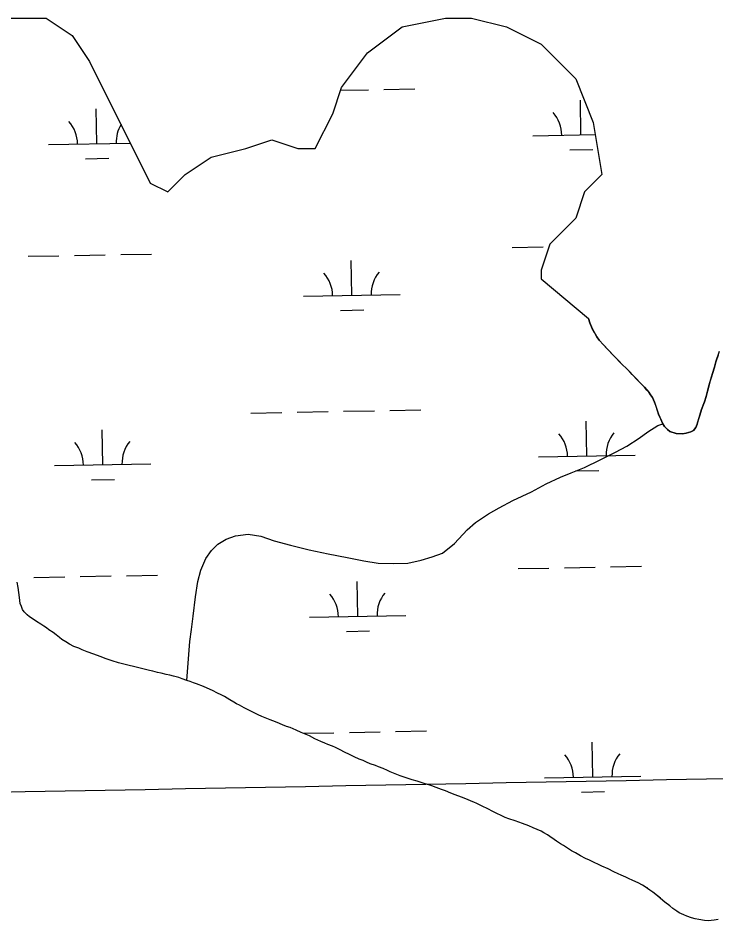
# Model space of a CAD drawing. Extents: x 3957609 to 3995875, y 234277 to 260273.
# Drawn here: x 3963744 to 3964468, y 254754 to 255689 of the extents above; entities that cross this region are included whole.
import ezdxf

# ---------------------------------------------------------------- set-up
doc = ezdxf.new("R2010")
doc.units = 0
for name, color, linetype in [('V-GRID-MAJR', 7, 'Continuous'), ('V-TOPO-SHOR', 7, 'Continuous'), ('V-WETL-SWMP', 7, 'Continuous')]:
    doc.layers.add(name, color=color, linetype=linetype)

msp = doc.modelspace()

# ---------------------------------------------------------------- linework, layer by layer
at = {"layer": 'V-GRID-MAJR'}
msp.add_spline([(3961591.061, 254847.703), (3966908.859, 254947.105), (3972226.642, 255047.279), (3977544.411, 255148.228), (3982862.165, 255249.95), (3988179.905, 255352.445), (3993497.629, 255455.714), (3993497.63, 255455.714)], degree=3, dxfattribs=at)
at = {"layer": 'V-TOPO-SHOR'}
for p, q in [((3963728.206, 255689.413), (3963773.218, 255689.413)), ((3963773.218, 255689.413), (3963800.225, 255671.396)), ((3964142.314, 255680.404), (3964187.326, 255689.413)), ((3964187.326, 255689.413), (3964214.333, 255689.413)), ((3964214.333, 255689.413), (3964250.343, 255680.404)), ((3964106.305, 255653.379), (3964142.314, 255680.404)), ((3964250.343, 255680.404), (3964286.352, 255662.388)), ((3963800.225, 255671.396), (3963818.23, 255644.371)), ((3964286.352, 255662.388), (3964322.361, 255626.354)), ((3964079.298, 255617.345), (3964106.305, 255653.379)), ((3963818.23, 255644.371), (3963881.246, 255518.252)), ((3964322.361, 255626.354), (3964340.366, 255581.311)), ((3964070.296, 255590.32), (3964079.298, 255617.345)), ((3964052.291, 255554.286), (3964070.296, 255590.32)), ((3964340.366, 255581.311), (3964349.368, 255527.261)), ((3963980.272, 255554.286), (3964007.279, 255563.295)), ((3964007.279, 255563.295), (3964034.286, 255554.286)), ((3963944.263, 255545.278), (3963980.272, 255554.286)), ((3964034.286, 255554.286), (3964052.291, 255554.286)), ((3963917.256, 255527.261), (3963944.263, 255545.278)), ((3963899.251, 255509.244), (3963917.256, 255527.261)), ((3964349.368, 255527.261), (3964331.364, 255509.244)), ((3963881.246, 255518.252), (3963899.251, 255509.244)), ((3964331.364, 255509.244), (3964322.361, 255482.218)), ((3964322.361, 255482.218), (3964295.354, 255455.193)), ((3964295.354, 255455.193), (3964286.352, 255428.168)), ((3964286.352, 255428.168), (3964286.352, 255419.159)), ((3964286.352, 255419.159), (3964335.392, 255378.123))]:
    msp.add_line(p, q, dxfattribs=at)
for points in [[(3964448.034, 255268.744), (3964446.806, 255265.238), (3964444.356, 255262.19), (3964441.606, 255260.824), (3964436.568, 255259.311), (3964433.055, 255258.711), (3964426.19, 255258.879), (3964419.786, 255261.185), (3964417.198, 255263.022), (3964414.152, 255266.233), (3964412.635, 255268.984), (3964410.357, 255273.872), (3964408.08, 255278.912), (3964406.87, 255282.427), (3964405.205, 255287.923), (3964403.992, 255291.436), (3964401.717, 255296.324), (3964399.739, 255299.077), (3964398.067, 255301.674), (3964396.089, 255303.967), (3964393.351, 255307.025), (3964390.611, 255309.931), (3964386.046, 255314.674), (3964380.87, 255320.179), (3964378.589, 255322.473), (3964374.327, 255326.909), (3964371.13, 255329.971), (3964366.106, 255335.017), (3964360.779, 255340.371), (3964357.433, 255343.889), (3964354.082, 255347.408), (3964350.888, 255350.772), (3964346.474, 255355.819), (3964344.195, 255359.333), (3964341.612, 255363.765), (3964339.335, 255367.89), (3964336.908, 255373.696), (3964335.392, 255378.123)], [(3964469.88, 255340.252), (3964467.572, 255333.24), (3964466.034, 255327.751), (3964463.882, 255321.193), (3964462.649, 255316.772), (3964461.725, 255313.722), (3964460.494, 255309.3), (3964458.801, 255302.743), (3964457.412, 255297.254), (3964455.567, 255291.765), (3964454.338, 255288.411), (3964452.649, 255283.838), (3964450.803, 255278.044), (3964449.265, 255272.86), (3964448.034, 255268.744)], [(3963919.2, 255003.155), (3963922.354, 255043.45), (3963923.91, 255055.809), (3963925.776, 255069.697), (3963928.27, 255089.841), (3963930.445, 255105.559), (3963933.681, 255117.612), (3963938.748, 255129.504), (3963944.571, 255137.733), (3963951.304, 255144.281), (3963960.019, 255149.602), (3963969.491, 255153.089), (3963982.624, 255154.736), (3963995.748, 255152.567), (3964009.779, 255147.799), (3964026.712, 255143.179), (3964045.783, 255138.551), (3964065.464, 255134.381), (3964085.147, 255130.668), (3964102.695, 255127.112), (3964117.495, 255124.786), (3964133.828, 255124.286), (3964148.179, 255124.708), (3964162.078, 255127.729), (3964173.383, 255131.21), (3964184.232, 255135.153), (3964196.622, 255145.196), (3964209.784, 255159.055), (3964218.505, 255166.819), (3964231.655, 255175.64), (3964242.815, 255182.177), (3964256.878, 255189.621), (3964276.441, 255198.731), (3964291.42, 255206.786), (3964306.55, 255213.769), (3964317.401, 255218.322), (3964331.458, 255223.936), (3964347.66, 255231.681), (3964363.403, 255239.58), (3964375.324, 255245.962), (3964388.016, 255254.172), (3964396.888, 255260.867), (3964407.437, 255267.407), (3964412.635, 255268.984)], [(3963936.393, 254996.87), (3963929.241, 254999.78), (3963926.046, 255000.855), (3963922.7, 255002.082), (3963919.2, 255003.155), (3963914.178, 255004.996), (3963910.68, 255006.223), (3963905.202, 255007.759), (3963901.397, 255008.834), (3963897.591, 255009.455), (3963892.416, 255010.686), (3963888.765, 255011.456), (3963883.743, 255012.687), (3963880.392, 255013.457), (3963876.133, 255014.534), (3963869.436, 255016.223), (3963865.327, 255017.301), (3963857.868, 255018.994), (3963853.76, 255020.223), (3963848.282, 255021.454), (3963841.738, 255023.451), (3963835.5, 255025.597), (3963829.11, 255027.897), (3963822.567, 255030.351), (3963815.721, 255032.804), (3963810.549, 255034.95), (3963807.049, 255036.48), (3963802.03, 255038.473), (3963797.618, 255040.769), (3963793.666, 255043.063), (3963789.711, 255045.661), (3963787.28, 255047.648), (3963783.633, 255050.55), (3963780.593, 255052.842), (3963776.184, 255055.746), (3963773.753, 255057.732), (3963770.863, 255059.414), (3963767.67, 255061.554), (3963763.261, 255064.306), (3963758.7, 255067.21), (3963756.116, 255069.045), (3963753.531, 255071.03), (3963750.647, 255074.235), (3963748.827, 255076.83), (3963747.614, 255079.726), (3963746.252, 255083.078), (3963745.955, 255086.126), (3963745.507, 255089.173), (3963744.911, 255094.353), (3963744.161, 255099.532)], [(3964377.063, 254797.956), (3964374.022, 254799.334), (3964369.154, 254801.478), (3964366.11, 254802.703), (3964361.853, 254804.845), (3964355.768, 254807.907), (3964349.378, 254810.664), (3964344.969, 254812.808), (3964341.928, 254814.338), (3964336.451, 254817.092), (3964332.497, 254818.778), (3964327.325, 254821.53), (3964322.154, 254824.436), (3964317.896, 254826.732), (3964314.855, 254828.872), (3964309.688, 254832.084), (3964306.493, 254834.07), (3964302.389, 254836.669), (3964299.804, 254838.502), (3964295.397, 254841.56), (3964292.81, 254843.241), (3964289.009, 254845.383), (3964286.271, 254846.913), (3964282.165, 254848.75), (3964278.21, 254850.587), (3964273.494, 254852.578), (3964267.104, 254854.88), (3964259.344, 254857.639), (3964252.954, 254859.941), (3964249.151, 254861.321), (3964244.283, 254863.617), (3964241.242, 254865.147), (3964237.136, 254867.135), (3964230.594, 254870.502), (3964226.031, 254872.646), (3964223.142, 254874.025), (3964219.795, 254875.555), (3964216.754, 254876.933), (3964213.862, 254878.16), (3964209.907, 254879.843), (3964203.974, 254882.295), (3964197.279, 254884.748), (3964192.868, 254886.434), (3964187.086, 254888.885), (3964182.978, 254890.265), (3964177.502, 254892.258), (3964172.939, 254894.097), (3964169.896, 254895.021), (3964166.09, 254896.096), (3964161.982, 254897.325), (3964158.025, 254898.703), (3964152.852, 254900.393), (3964148.439, 254901.773), (3964143.265, 254903.461), (3964140.222, 254904.536), (3964135.202, 254906.526), (3964130.029, 254908.673), (3964127.139, 254909.897), (3964122.577, 254911.888), (3964117.86, 254913.576), (3964114.665, 254915.106), (3964109.035, 254916.949), (3964105.232, 254918.481), (3964101.734, 254920.164), (3964097.777, 254921.696), (3964092.606, 254923.994), (3964088.348, 254925.984), (3964081.807, 254929.351), (3964078.614, 254931.035), (3964073.289, 254933.636), (3964070.097, 254935.014), (3964065.226, 254936.853), (3964062.185, 254938.232), (3964058.079, 254939.917), (3964051.841, 254942.825), (3964046.215, 254945.733), (3964041.193, 254948.029), (3964037.695, 254949.41), (3964032.524, 254951.707), (3964026.134, 254954.31), (3964022.329, 254955.539), (3964018.374, 254957.225), (3964012.898, 254959.523), (3964008.335, 254961.362), (3964005.443, 254962.435), (3964000.27, 254964.427), (3963996.772, 254965.957), (3963992.969, 254967.643), (3963986.276, 254971.01), (3963983.235, 254972.388), (3963978.52, 254974.835), (3963973.806, 254977.436), (3963970.764, 254979.12), (3963967.723, 254980.801), (3963963.617, 254983.097), (3963957.991, 254986.462), (3963954.796, 254988.143), (3963950.844, 254990.134), (3963945.824, 254992.735), (3963940.042, 254995.338), (3963936.393, 254996.87)], [(3964470.003, 254755.693), (3964465.891, 254754.944), (3964459.493, 254754.045), (3964455.686, 254754.663), (3964449.902, 254755.593), (3964445.943, 254756.363), (3964442.292, 254757.438), (3964437.424, 254759.126), (3964434.229, 254760.504), (3964429.512, 254762.495), (3964426.928, 254764.025), (3964422.824, 254767.08), (3964419.784, 254769.677), (3964414.617, 254773.648), (3964410.058, 254777.468), (3964407.019, 254780.064), (3964402.004, 254783.884), (3964398.962, 254786.022), (3964394.098, 254789.539), (3964391.36, 254791.22), (3964387.102, 254793.362), (3964381.323, 254795.965), (3964377.063, 254797.956)]]:
    msp.add_lwpolyline(points, dxfattribs=at)
at = {"layer": 'V-WETL-SWMP'}
for p, q in [((3963728.206, 255689.413), (3963773.218, 255689.413)), ((3963773.218, 255689.413), (3963800.225, 255671.396)), ((3964142.314, 255680.404), (3964187.326, 255689.413)), ((3964187.326, 255689.413), (3964214.333, 255689.413)), ((3964214.333, 255689.413), (3964250.343, 255680.404)), ((3964106.305, 255653.379), (3964142.314, 255680.404)), ((3964250.343, 255680.404), (3964286.352, 255662.388)), ((3963800.225, 255671.396), (3963818.23, 255644.371)), ((3964286.352, 255662.388), (3964322.361, 255626.354)), ((3964079.298, 255617.345), (3964106.305, 255653.379)), ((3963818.23, 255644.371), (3963881.246, 255518.252)), ((3964322.361, 255626.354), (3964340.366, 255581.311)), ((3964070.296, 255590.32), (3964079.298, 255617.345)), ((3964078.409, 255614.675), (3964107.484, 255615.204)), ((3964123.482, 255615.495), (3964155.476, 255616.076)), ((3964327.687, 255568.457), (3964327.032, 255604.451)), ((3963825.862, 255559.333), (3963825.207, 255595.327)), ((3964052.291, 255554.286), (3964070.296, 255590.32)), ((3964340.366, 255581.311), (3964349.368, 255527.261)), ((3963980.272, 255554.286), (3964007.279, 255563.295)), ((3964007.279, 255563.295), (3964034.286, 255554.286)), ((3964277.695, 255567.548), (3964342.462, 255568.726)), ((3963775.87, 255558.424), (3963860.406, 255559.961)), ((3963944.263, 255545.278), (3963980.272, 255554.286)), ((3964034.286, 255554.286), (3964052.291, 255554.286)), ((3964315.969, 255552.811), (3964339.965, 255553.247)), ((3963814.144, 255543.686), (3963838.14, 255544.122)), ((3963917.256, 255527.261), (3963944.263, 255545.278)), ((3963899.251, 255509.244), (3963917.256, 255527.261)), ((3964349.368, 255527.261), (3964331.364, 255509.244)), ((3963881.246, 255518.252), (3963899.251, 255509.244)), ((3964331.364, 255509.244), (3964322.361, 255482.218)), ((3964322.361, 255482.218), (3964295.354, 255455.193)), ((3964256.389, 255451.71), (3964288.384, 255452.292)), ((3964295.354, 255455.193), (3964286.352, 255428.168)), ((3963754.564, 255442.585), (3963786.559, 255443.167)), ((3963802.556, 255443.458), (3963834.551, 255444.04)), ((3963850.548, 255444.33), (3963882.543, 255444.912)), ((3964090.197, 255402.25), (3964089.543, 255438.244)), ((3964286.352, 255428.168), (3964286.352, 255419.159)), ((3964286.352, 255419.159), (3964335.392, 255378.124)), ((3964040.205, 255401.341), (3964140.189, 255403.159)), ((3964078.48, 255386.604), (3964102.476, 255387.04)), ((3964335.392, 255378.124), (3964336.907, 255373.695)), ((3964336.907, 255373.695), (3964339.334, 255367.89)), ((3964339.334, 255367.89), (3964344.195, 255359.333)), ((3964344.195, 255359.333), (3964346.475, 255355.818)), ((3964346.475, 255355.818), (3964350.888, 255350.772)), ((3964350.888, 255350.772), (3964360.78, 255340.371)), ((3964360.78, 255340.371), (3964371.13, 255329.97)), ((3964467.573, 255333.239), (3964471.263, 255344.369)), ((3964371.13, 255329.97), (3964374.327, 255326.91)), ((3964463.881, 255321.194), (3964466.034, 255327.75)), ((3964466.034, 255327.75), (3964467.573, 255333.239)), ((3964374.327, 255326.91), (3964380.871, 255320.18)), ((3964380.871, 255320.18), (3964393.351, 255307.026)), ((3964460.495, 255309.3), (3964463.881, 255321.194)), ((3964457.413, 255297.254), (3964460.495, 255309.3)), ((3964393.351, 255307.026), (3964398.067, 255301.674)), ((3964398.067, 255301.674), (3964399.739, 255299.076)), ((3964399.739, 255299.076), (3964401.716, 255296.324)), ((3964401.716, 255296.324), (3964403.993, 255291.436)), ((3964403.993, 255291.436), (3964408.081, 255278.913)), ((3964452.649, 255283.838), (3964455.568, 255291.765)), ((3964455.568, 255291.765), (3964457.413, 255297.254)), ((3963985.554, 255280.257), (3964017.548, 255280.838)), ((3964033.546, 255281.129), (3964065.54, 255281.711)), ((3964081.538, 255282.002), (3964113.532, 255282.584)), ((3964129.53, 255282.875), (3964161.525, 255283.456)), ((3964450.804, 255278.044), (3964452.649, 255283.838)), ((3964333.735, 255235.837), (3964333.08, 255271.831)), ((3964408.081, 255278.913), (3964412.634, 255268.984)), ((3964448.034, 255268.743), (3964450.804, 255278.044)), ((3963831.91, 255226.713), (3963831.255, 255262.707)), ((3964412.634, 255268.984), (3964414.153, 255266.233)), ((3964414.153, 255266.233), (3964417.197, 255263.021)), ((3964417.197, 255263.021), (3964419.787, 255261.184)), ((3964441.606, 255260.824), (3964444.356, 255262.191)), ((3964444.356, 255262.191), (3964446.805, 255265.237)), ((3964446.805, 255265.237), (3964448.034, 255268.743)), ((3964419.787, 255261.184), (3964426.19, 255258.879)), ((3964426.19, 255258.879), (3964433.056, 255258.71)), ((3964433.056, 255258.71), (3964436.567, 255259.311)), ((3964436.567, 255259.311), (3964441.606, 255260.824)), ((3964283.743, 255234.928), (3964383.726, 255236.746)), ((3963781.918, 255225.804), (3963881.901, 255227.622)), ((3964322.017, 255220.191), (3964346.013, 255220.627)), ((3963820.192, 255211.066), (3963844.188, 255211.502)), ((3963856.597, 255111.71), (3963888.591, 255112.292)), ((3964262.437, 255119.09), (3964294.432, 255119.672)), ((3964310.429, 255119.962), (3964342.424, 255120.544)), ((3964358.422, 255120.835), (3964390.416, 255121.417)), ((3963744.161, 255099.531), (3963743.262, 255105.168)), ((3963760.612, 255109.965), (3963792.607, 255110.547)), ((3963808.604, 255110.838), (3963840.599, 255111.419)), ((3964096.245, 255069.63), (3964095.591, 255105.624)), ((3963744.91, 255094.352), (3963744.161, 255099.531)), ((3963745.506, 255089.173), (3963744.91, 255094.352)), ((3963745.955, 255086.126), (3963745.506, 255089.173)), ((3963746.252, 255083.079), (3963745.955, 255086.126)), ((3963747.615, 255079.726), (3963746.252, 255083.079)), ((3963748.826, 255076.829), (3963747.615, 255079.726)), ((3963750.647, 255074.236), (3963748.826, 255076.829)), ((3963753.532, 255071.031), (3963750.647, 255074.236)), ((3963756.116, 255069.045), (3963753.532, 255071.031)), ((3963758.7, 255067.211), (3963756.116, 255069.045)), ((3963763.261, 255064.306), (3963758.7, 255067.211)), ((3964046.253, 255068.721), (3964146.237, 255070.539)), ((3963767.671, 255061.554), (3963763.261, 255064.306)), ((3963770.863, 255059.414), (3963767.671, 255061.554)), ((3963773.753, 255057.732), (3963770.863, 255059.414)), ((3963776.184, 255055.746), (3963773.753, 255057.732)), ((3963780.593, 255052.842), (3963776.184, 255055.746)), ((3963783.633, 255050.55), (3963780.593, 255052.842)), ((3963787.281, 255047.647), (3963783.633, 255050.55)), ((3963789.712, 255045.662), (3963787.281, 255047.647)), ((3964084.528, 255053.984), (3964108.524, 255054.42)), ((3963793.665, 255043.063), (3963789.712, 255045.662)), ((3963797.619, 255040.769), (3963793.665, 255043.063)), ((3963802.029, 255038.473), (3963797.619, 255040.769)), ((3963807.05, 255036.481), (3963802.029, 255038.473)), ((3963810.549, 255034.95), (3963807.05, 255036.481)), ((3963815.721, 255032.805), (3963810.549, 255034.95)), ((3963822.568, 255030.351), (3963815.721, 255032.805)), ((3963829.11, 255027.898), (3963822.568, 255030.351)), ((3963835.5, 255025.598), (3963829.11, 255027.898)), ((3963841.738, 255023.451), (3963835.5, 255025.598)), ((3963848.281, 255021.455), (3963841.738, 255023.451)), ((3963853.76, 255020.223), (3963848.281, 255021.455)), ((3963857.869, 255018.994), (3963853.76, 255020.223)), ((3963865.327, 255017.301), (3963857.869, 255018.994)), ((3963869.436, 255016.224), (3963865.327, 255017.301)), ((3963876.132, 255014.533), (3963869.436, 255016.224)), ((3963880.393, 255013.456), (3963876.132, 255014.533)), ((3963883.742, 255012.686), (3963880.393, 255013.456)), ((3963888.764, 255011.456), (3963883.742, 255012.686)), ((3963892.417, 255010.685), (3963888.764, 255011.456)), ((3963897.591, 255009.454), (3963892.417, 255010.685)), ((3963901.397, 255008.835), (3963897.591, 255009.454)), ((3963905.201, 255007.76), (3963901.397, 255008.835)), ((3963910.68, 255006.223), (3963905.201, 255007.76)), ((3963914.179, 255004.996), (3963910.68, 255006.223)), ((3963919.2, 255003.156), (3963914.179, 255004.996)), ((3963922.7, 255002.082), (3963919.2, 255003.156)), ((3963926.047, 255000.855), (3963922.7, 255002.082)), ((3963929.242, 254999.781), (3963926.047, 255000.855)), ((3963936.392, 254996.87), (3963929.242, 254999.781)), ((3963940.043, 254995.338), (3963936.392, 254996.87)), ((3963945.824, 254992.735), (3963940.043, 254995.338)), ((3963950.843, 254990.133), (3963945.824, 254992.735)), ((3963954.797, 254988.144), (3963950.843, 254990.133)), ((3963957.991, 254986.461), (3963954.797, 254988.144)), ((3963963.617, 254983.097), (3963957.991, 254986.461)), ((3963967.723, 254980.802), (3963963.617, 254983.097)), ((3963970.764, 254979.119), (3963967.723, 254980.802)), ((3963973.806, 254977.437), (3963970.764, 254979.119)), ((3963978.52, 254974.836), (3963973.806, 254977.437)), ((3963983.235, 254972.388), (3963978.52, 254974.836)), ((3963986.277, 254971.01), (3963983.235, 254972.388)), ((3963992.969, 254967.643), (3963986.277, 254971.01)), ((3963996.772, 254965.958), (3963992.969, 254967.643)), ((3964000.271, 254964.427), (3963996.772, 254965.958)), ((3964005.444, 254962.434), (3964000.271, 254964.427)), ((3964008.334, 254961.361), (3964005.444, 254962.434)), ((3964012.898, 254959.522), (3964008.334, 254961.361)), ((3964018.375, 254957.224), (3964012.898, 254959.522)), ((3964022.33, 254955.539), (3964018.375, 254957.224)), ((3964026.134, 254954.311), (3964022.33, 254955.539)), ((3964032.523, 254951.707), (3964026.134, 254954.311)), ((3964037.695, 254949.41), (3964032.523, 254951.707)), ((3964041.194, 254948.03), (3964037.695, 254949.41)), ((3964039.962, 254948.516), (3964071.588, 254949.091)), ((3964046.214, 254945.734), (3964041.194, 254948.03)), ((3964051.841, 254942.826), (3964046.214, 254945.734)), ((3964087.586, 254949.382), (3964119.581, 254949.964)), ((3964135.578, 254950.255), (3964167.573, 254950.836)), ((3964058.078, 254939.917), (3964051.841, 254942.826)), ((3964062.185, 254938.232), (3964058.078, 254939.917)), ((3964065.227, 254936.854), (3964062.185, 254938.232)), ((3964070.096, 254935.014), (3964065.227, 254936.854)), ((3964073.29, 254933.636), (3964070.096, 254935.014)), ((3964339.783, 254903.217), (3964339.128, 254939.211)), ((3964078.614, 254931.034), (3964073.29, 254933.636)), ((3964081.808, 254929.351), (3964078.614, 254931.034)), ((3964088.348, 254925.984), (3964081.808, 254929.351)), ((3964092.607, 254923.994), (3964088.348, 254925.984)), ((3964097.778, 254921.697), (3964092.607, 254923.994)), ((3964101.734, 254920.164), (3964097.778, 254921.697)), ((3964105.232, 254918.48), (3964101.734, 254920.164)), ((3964109.036, 254916.948), (3964105.232, 254918.48)), ((3964114.666, 254915.106), (3964109.036, 254916.948)), ((3964117.86, 254913.576), (3964114.666, 254915.106)), ((3964122.576, 254911.889), (3964117.86, 254913.576)), ((3964127.14, 254909.898), (3964122.576, 254911.889)), ((3964130.03, 254908.672), (3964127.14, 254909.898)), ((3964135.202, 254906.527), (3964130.03, 254908.672)), ((3964140.223, 254904.535), (3964135.202, 254906.527)), ((3964143.266, 254903.461), (3964140.223, 254904.535)), ((3964148.439, 254901.773), (3964143.266, 254903.461)), ((3964152.852, 254900.392), (3964148.439, 254901.773)), ((3964158.026, 254898.704), (3964152.852, 254900.392)), ((3964161.982, 254897.324), (3964158.026, 254898.704)), ((3964166.09, 254896.095), (3964161.982, 254897.324)), ((3964289.791, 254902.308), (3964389.775, 254904.126)), ((3964169.895, 254895.02), (3964166.09, 254896.095)), ((3964172.938, 254894.098), (3964169.895, 254895.02)), ((3964177.502, 254892.259), (3964172.938, 254894.098)), ((3964182.979, 254890.266), (3964177.502, 254892.259)), ((3964187.087, 254888.885), (3964182.979, 254890.266)), ((3964192.868, 254886.434), (3964187.087, 254888.885)), ((3964328.065, 254887.571), (3964352.061, 254888.007)), ((3964197.28, 254884.748), (3964192.868, 254886.434)), ((3964203.974, 254882.295), (3964197.28, 254884.748)), ((3964209.907, 254879.844), (3964203.974, 254882.295)), ((3964213.863, 254878.159), (3964209.907, 254879.844)), ((3964216.753, 254876.933), (3964213.863, 254878.159)), ((3964219.795, 254875.555), (3964216.753, 254876.933)), ((3964223.142, 254874.024), (3964219.795, 254875.555)), ((3964226.032, 254872.646), (3964223.142, 254874.024)), ((3964230.595, 254870.503), (3964226.032, 254872.646)), ((3964237.135, 254867.136), (3964230.595, 254870.503)), ((3964241.241, 254865.146), (3964237.135, 254867.136)), ((3964244.283, 254863.616), (3964241.241, 254865.146)), ((3964249.151, 254861.32), (3964244.283, 254863.616)), ((3964252.954, 254859.94), (3964249.151, 254861.32)), ((3964259.344, 254857.639), (3964252.954, 254859.94)), ((3964267.104, 254854.879), (3964259.344, 254857.639)), ((3964273.494, 254852.579), (3964267.104, 254854.879)), ((3964278.21, 254850.587), (3964273.494, 254852.579)), ((3964282.165, 254848.75), (3964278.21, 254850.587)), ((3964286.272, 254846.913), (3964282.165, 254848.75)), ((3964289.009, 254845.383), (3964286.272, 254846.913)), ((3964292.811, 254843.241), (3964289.009, 254845.383)), ((3964295.396, 254841.56), (3964292.811, 254843.241)), ((3964299.804, 254838.503), (3964295.396, 254841.56)), ((3964302.388, 254836.669), (3964299.804, 254838.503)), ((3964306.494, 254834.07), (3964302.388, 254836.669)), ((3964309.687, 254832.083), (3964306.494, 254834.07)), ((3964314.856, 254828.872), (3964309.687, 254832.083)), ((3964317.897, 254826.732), (3964314.856, 254828.872)), ((3964322.155, 254824.437), (3964317.897, 254826.732)), ((3964327.325, 254821.531), (3964322.155, 254824.437)), ((3964332.496, 254818.777), (3964327.325, 254821.531)), ((3964336.451, 254817.092), (3964332.496, 254818.777)), ((3964341.927, 254814.337), (3964336.451, 254817.092)), ((3964344.969, 254812.807), (3964341.927, 254814.337)), ((3964349.379, 254810.664), (3964344.969, 254812.807)), ((3964355.768, 254807.907), (3964349.379, 254810.664)), ((3964361.852, 254804.846), (3964355.768, 254807.907)), ((3964366.111, 254802.704), (3964361.852, 254804.846)), ((3964369.153, 254801.478), (3964366.111, 254802.704)), ((3964374.021, 254799.334), (3964369.153, 254801.478)), ((3964377.063, 254797.956), (3964374.021, 254799.334)), ((3964381.322, 254795.965), (3964377.063, 254797.956)), ((3964387.103, 254793.362), (3964381.322, 254795.965)), ((3964391.361, 254791.219), (3964387.103, 254793.362)), ((3964394.098, 254789.538), (3964391.361, 254791.219)), ((3964398.963, 254786.023), (3964394.098, 254789.538)), ((3964395.157, 254788.773), (3964396.464, 254788.797)), ((3964402.003, 254783.883), (3964398.963, 254786.023)), ((3964407.019, 254780.064), (3964402.003, 254783.883)), ((3964410.058, 254777.467), (3964407.019, 254780.064)), ((3964414.617, 254773.649), (3964410.058, 254777.467)), ((3964419.785, 254769.677), (3964414.617, 254773.649)), ((3964422.824, 254767.08), (3964419.785, 254769.677)), ((3964426.928, 254764.024), (3964422.824, 254767.08)), ((3964429.513, 254762.495), (3964426.928, 254764.024)), ((3964434.229, 254760.504), (3964429.513, 254762.495)), ((3964437.423, 254759.125), (3964434.229, 254760.504)), ((3964442.292, 254757.438), (3964437.423, 254759.125)), ((3964445.944, 254756.363), (3964442.292, 254757.438)), ((3964449.902, 254755.592), (3964445.944, 254756.363)), ((3964455.686, 254754.663), (3964449.902, 254755.592)), ((3964459.492, 254754.045), (3964455.686, 254754.663)), ((3964465.89, 254754.943), (3964459.492, 254754.045)), ((3964470.004, 254755.694), (3964465.89, 254754.943))]:
    msp.add_line(p, q, dxfattribs=at)
for centre, start, end in [((3964272.444, 255567.928), 0.269879, 41.813537), ((3963770.619, 255558.803), 0.269879, 41.813537), ((3963881.087, 255560.812), 148.938516, 181.813534), ((3964034.955, 255401.721), 0.269879, 41.813537), ((3964145.422, 255403.729), 140.269876, 181.813534), ((3964278.492, 255235.308), 0.269879, 41.813537), ((3964388.96, 255237.316), 140.269876, 181.813534), ((3963776.667, 255226.183), 0.269879, 41.813537), ((3963887.135, 255228.192), 140.269876, 181.813534), ((3964151.47, 255071.109), 140.269876, 181.813534), ((3964041.003, 255069.101), 0.269879, 41.813537), ((3964284.54, 254902.688), 0.269879, 41.813537), ((3964395.008, 254904.696), 140.269876, 181.813534)]:
    msp.add_arc(centre, 35.246, start, end, dxfattribs=at)

doc.saveas('drawing.dxf')
